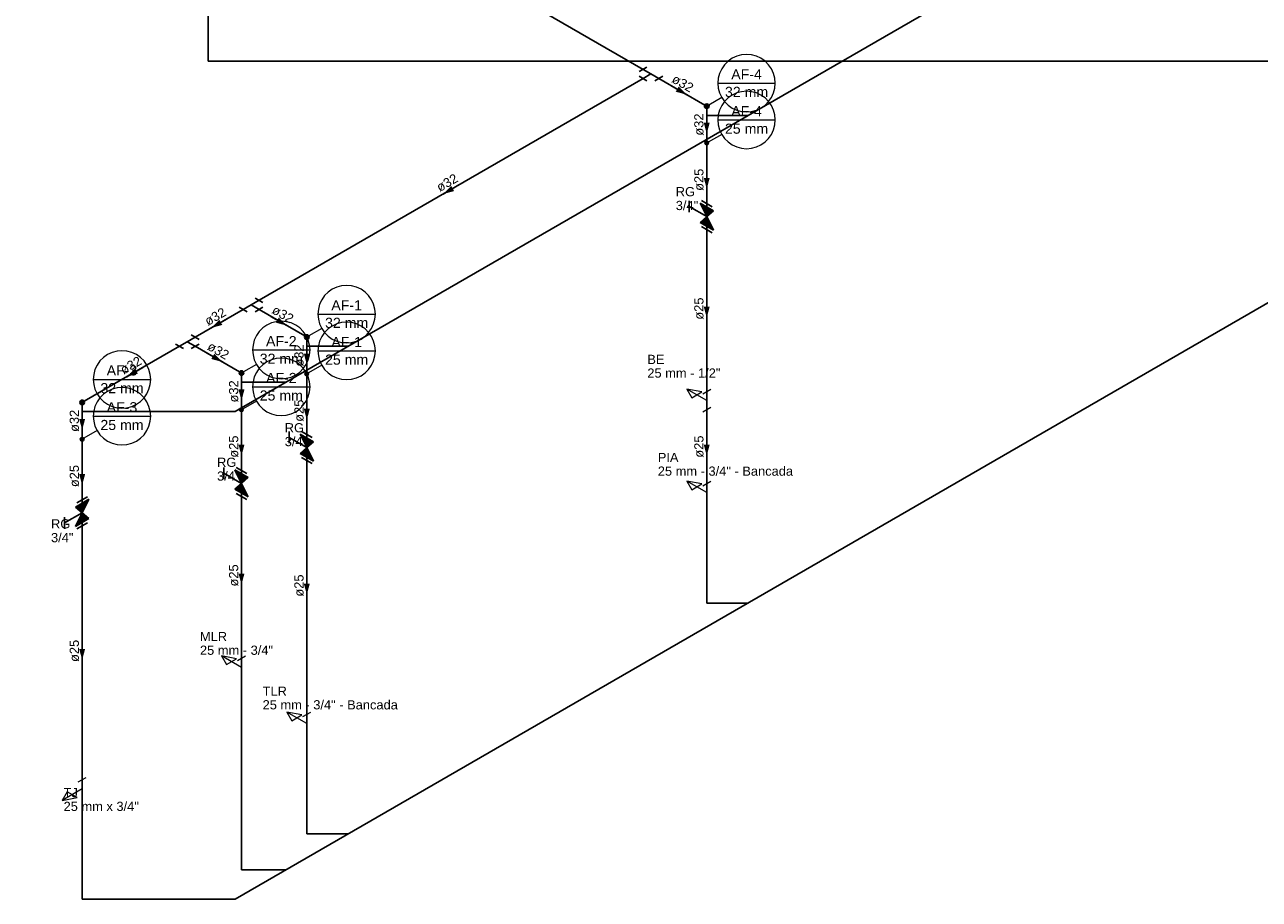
# Model space of a CAD drawing. Header units: millimetres. Extents: x -16331 to -10174, y -4135 to -3584.
# Tile 454 of 456: x -10227 to -10201, y -3969 to -3950. Entities that reach past the tile are written whole.
import ezdxf

# ---------------------------------------------------------------- set-up
doc = ezdxf.new("R2010")
doc.units = ezdxf.units.MM
for name, color, linetype in [('AF-Colunas', 4, 'Continuous'), ('AF-Condutos', 4, 'Continuous'), ('AF-Conexões', 4, 'Continuous'), ('AF-Sentido conduto', 7, 'Continuous'), ('DI-Eixos', 7, 'Continuous'), ('DI-Textos', 7, 'Continuous'), ('Simbolos', 7, 'Continuous'), ('Simbolos_int', 8, 'Continuous')]:
    doc.layers.add(name, color=color, linetype=linetype)
doc.layers.add('AF-Indicação coluna', color=5, linetype='Continuous', lineweight=13)
doc.layers.add('AF-Peça de utilização', color=152, linetype='Continuous', lineweight=18)
doc.styles.add('Arial', font='arial.ttf', dxfattribs={"height": 100})

msp = doc.modelspace()

# ---------------------------------------------------------------- hatches: boundary and pattern name
at = {"layer": 'AF-Colunas', "linetype": 'Continuous'}
for points in [[(-10212.5999, -3951.8087), (-10212.6001, -3951.8044), (-10212.6006, -3951.8001), (-10212.6016, -3951.7958), (-10212.6029, -3951.7916), (-10212.6045, -3951.7876), (-10212.6066, -3951.7837), (-10212.6089, -3951.7801), (-10212.6116, -3951.7766), (-10212.6145, -3951.7734), (-10212.6177, -3951.7704), (-10212.6212, -3951.7678), (-10212.6249, -3951.7654), (-10212.6287, -3951.7634), (-10212.6328, -3951.7618), (-10212.6369, -3951.7604), (-10212.6412, -3951.7595), (-10212.6455, -3951.7589), (-10212.6499, -3951.7587), (-10212.6542, -3951.7589), (-10212.6585, -3951.7595), (-10212.6628, -3951.7604), (-10212.667, -3951.7618), (-10212.671, -3951.7634), (-10212.6749, -3951.7654), (-10212.6785, -3951.7678), (-10212.682, -3951.7704), (-10212.6852, -3951.7734), (-10212.6882, -3951.7766), (-10212.6908, -3951.7801), (-10212.6932, -3951.7837), (-10212.6952, -3951.7876), (-10212.6968, -3951.7916), (-10212.6982, -3951.7958), (-10212.6991, -3951.8001), (-10212.6997, -3951.8044), (-10212.6999, -3951.8087), (-10212.6997, -3951.8131), (-10212.6991, -3951.8174), (-10212.6982, -3951.8217), (-10212.6968, -3951.8258), (-10212.6952, -3951.8299), (-10212.6932, -3951.8337), (-10212.6908, -3951.8374), (-10212.6882, -3951.8409), (-10212.6852, -3951.8441), (-10212.682, -3951.847), (-10212.6785, -3951.8497), (-10212.6749, -3951.852), (-10212.671, -3951.8541), (-10212.667, -3951.8557), (-10212.6628, -3951.857), (-10212.6585, -3951.858), (-10212.6542, -3951.8585), (-10212.6499, -3951.8587), (-10212.6455, -3951.8585), (-10212.6412, -3951.858), (-10212.6369, -3951.857), (-10212.6328, -3951.8557), (-10212.6287, -3951.8541), (-10212.6249, -3951.852), (-10212.6212, -3951.8497), (-10212.6177, -3951.847), (-10212.6145, -3951.8441), (-10212.6116, -3951.8409), (-10212.6089, -3951.8374), (-10212.6066, -3951.8337), (-10212.6045, -3951.8299), (-10212.6029, -3951.8258), (-10212.6016, -3951.8217), (-10212.6006, -3951.8174), (-10212.6001, -3951.8131)], [(-10212.6099, -3952.6087), (-10212.61, -3952.6052), (-10212.6105, -3952.6018), (-10212.6112, -3952.5984), (-10212.6123, -3952.5951), (-10212.6136, -3952.5918), (-10212.6152, -3952.5887), (-10212.6171, -3952.5858), (-10212.6192, -3952.583), (-10212.6216, -3952.5805), (-10212.6242, -3952.5781), (-10212.6269, -3952.576), (-10212.6299, -3952.5741), (-10212.633, -3952.5725), (-10212.6362, -3952.5711), (-10212.6395, -3952.5701), (-10212.6429, -3952.5693), (-10212.6464, -3952.5689), (-10212.6499, -3952.5687), (-10212.6533, -3952.5689), (-10212.6568, -3952.5693), (-10212.6602, -3952.5701), (-10212.6635, -3952.5711), (-10212.6668, -3952.5725), (-10212.6699, -3952.5741), (-10212.6728, -3952.576), (-10212.6756, -3952.5781), (-10212.6781, -3952.5805), (-10212.6805, -3952.583), (-10212.6826, -3952.5858), (-10212.6845, -3952.5887), (-10212.6861, -3952.5918), (-10212.6874, -3952.5951), (-10212.6885, -3952.5984), (-10212.6893, -3952.6018), (-10212.6897, -3952.6052), (-10212.6899, -3952.6087), (-10212.6897, -3952.6122), (-10212.6893, -3952.6157), (-10212.6885, -3952.6191), (-10212.6874, -3952.6224), (-10212.6861, -3952.6256), (-10212.6845, -3952.6287), (-10212.6826, -3952.6317), (-10212.6805, -3952.6344), (-10212.6781, -3952.637), (-10212.6756, -3952.6394), (-10212.6728, -3952.6415), (-10212.6699, -3952.6434), (-10212.6668, -3952.645), (-10212.6635, -3952.6463), (-10212.6602, -3952.6474), (-10212.6568, -3952.6481), (-10212.6533, -3952.6486), (-10212.6499, -3952.6487), (-10212.6464, -3952.6486), (-10212.6429, -3952.6481), (-10212.6395, -3952.6474), (-10212.6362, -3952.6463), (-10212.633, -3952.645), (-10212.6299, -3952.6434), (-10212.6269, -3952.6415), (-10212.6242, -3952.6394), (-10212.6216, -3952.637), (-10212.6192, -3952.6344), (-10212.6171, -3952.6317), (-10212.6152, -3952.6287), (-10212.6136, -3952.6256), (-10212.6123, -3952.6224), (-10212.6112, -3952.6191), (-10212.6105, -3952.6157), (-10212.61, -3952.6122)], [(-10221.2947, -3956.8287), (-10221.2949, -3956.8244), (-10221.2955, -3956.8201), (-10221.2964, -3956.8158), (-10221.2978, -3956.8116), (-10221.2994, -3956.8076), (-10221.3014, -3956.8037), (-10221.3038, -3956.8001), (-10221.3064, -3956.7966), (-10221.3094, -3956.7934), (-10221.3126, -3956.7904), (-10221.3161, -3956.7878), (-10221.3197, -3956.7854), (-10221.3236, -3956.7834), (-10221.3276, -3956.7818), (-10221.3318, -3956.7804), (-10221.3361, -3956.7795), (-10221.3404, -3956.7789), (-10221.3447, -3956.7787), (-10221.3491, -3956.7789), (-10221.3534, -3956.7795), (-10221.3577, -3956.7804), (-10221.3618, -3956.7818), (-10221.3659, -3956.7834), (-10221.3697, -3956.7854), (-10221.3734, -3956.7878), (-10221.3769, -3956.7904), (-10221.3801, -3956.7934), (-10221.383, -3956.7966), (-10221.3857, -3956.8001), (-10221.388, -3956.8037), (-10221.3901, -3956.8076), (-10221.3917, -3956.8116), (-10221.393, -3956.8158), (-10221.394, -3956.8201), (-10221.3946, -3956.8244), (-10221.3947, -3956.8287), (-10221.3946, -3956.8331), (-10221.394, -3956.8374), (-10221.393, -3956.8417), (-10221.3917, -3956.8458), (-10221.3901, -3956.8499), (-10221.388, -3956.8537), (-10221.3857, -3956.8574), (-10221.383, -3956.8609), (-10221.3801, -3956.8641), (-10221.3769, -3956.867), (-10221.3734, -3956.8697), (-10221.3697, -3956.872), (-10221.3659, -3956.8741), (-10221.3618, -3956.8757), (-10221.3577, -3956.877), (-10221.3534, -3956.878), (-10221.3491, -3956.8786), (-10221.3447, -3956.8787), (-10221.3404, -3956.8786), (-10221.3361, -3956.878), (-10221.3318, -3956.877), (-10221.3276, -3956.8757), (-10221.3236, -3956.8741), (-10221.3197, -3956.872), (-10221.3161, -3956.8697), (-10221.3126, -3956.867), (-10221.3094, -3956.8641), (-10221.3064, -3956.8609), (-10221.3038, -3956.8574), (-10221.3014, -3956.8537), (-10221.2994, -3956.8499), (-10221.2978, -3956.8458), (-10221.2964, -3956.8417), (-10221.2955, -3956.8374), (-10221.2949, -3956.8331)], [(-10222.715, -3957.6087), (-10222.7152, -3957.6044), (-10222.7158, -3957.6001), (-10222.7167, -3957.5958), (-10222.718, -3957.5916), (-10222.7197, -3957.5876), (-10222.7217, -3957.5837), (-10222.7241, -3957.5801), (-10222.7267, -3957.5766), (-10222.7297, -3957.5734), (-10222.7329, -3957.5704), (-10222.7363, -3957.5678), (-10222.74, -3957.5654), (-10222.7439, -3957.5634), (-10222.7479, -3957.5618), (-10222.7521, -3957.5604), (-10222.7563, -3957.5595), (-10222.7607, -3957.5589), (-10222.765, -3957.5587), (-10222.7694, -3957.5589), (-10222.7737, -3957.5595), (-10222.778, -3957.5604), (-10222.7821, -3957.5618), (-10222.7862, -3957.5634), (-10222.79, -3957.5654), (-10222.7937, -3957.5678), (-10222.7972, -3957.5704), (-10222.8004, -3957.5734), (-10222.8033, -3957.5766), (-10222.806, -3957.5801), (-10222.8083, -3957.5837), (-10222.8103, -3957.5876), (-10222.812, -3957.5916), (-10222.8133, -3957.5958), (-10222.8143, -3957.6001), (-10222.8148, -3957.6044), (-10222.815, -3957.6087), (-10222.8148, -3957.6131), (-10222.8143, -3957.6174), (-10222.8133, -3957.6217), (-10222.812, -3957.6258), (-10222.8103, -3957.6299), (-10222.8083, -3957.6337), (-10222.806, -3957.6374), (-10222.8033, -3957.6409), (-10222.8004, -3957.6441), (-10222.7972, -3957.647), (-10222.7937, -3957.6497), (-10222.79, -3957.652), (-10222.7862, -3957.6541), (-10222.7821, -3957.6557), (-10222.778, -3957.657), (-10222.7737, -3957.658), (-10222.7694, -3957.6586), (-10222.765, -3957.6587), (-10222.7607, -3957.6586), (-10222.7563, -3957.658), (-10222.7521, -3957.657), (-10222.7479, -3957.6557), (-10222.7439, -3957.6541), (-10222.74, -3957.652), (-10222.7363, -3957.6497), (-10222.7329, -3957.647), (-10222.7297, -3957.6441), (-10222.7267, -3957.6409), (-10222.7241, -3957.6374), (-10222.7217, -3957.6337), (-10222.7197, -3957.6299), (-10222.718, -3957.6258), (-10222.7167, -3957.6217), (-10222.7158, -3957.6174), (-10222.7152, -3957.6131)], [(-10221.3047, -3957.6287), (-10221.3049, -3957.6253), (-10221.3054, -3957.6218), (-10221.3061, -3957.6184), (-10221.3072, -3957.6151), (-10221.3085, -3957.6118), (-10221.3101, -3957.6087), (-10221.312, -3957.6058), (-10221.3141, -3957.603), (-10221.3165, -3957.6005), (-10221.319, -3957.5981), (-10221.3218, -3957.596), (-10221.3247, -3957.5941), (-10221.3278, -3957.5925), (-10221.3311, -3957.5912), (-10221.3344, -3957.5901), (-10221.3378, -3957.5894), (-10221.3413, -3957.5889), (-10221.3447, -3957.5887), (-10221.3482, -3957.5889), (-10221.3517, -3957.5894), (-10221.3551, -3957.5901), (-10221.3584, -3957.5912), (-10221.3616, -3957.5925), (-10221.3647, -3957.5941), (-10221.3677, -3957.596), (-10221.3705, -3957.5981), (-10221.373, -3957.6005), (-10221.3754, -3957.603), (-10221.3775, -3957.6058), (-10221.3794, -3957.6087), (-10221.381, -3957.6118), (-10221.3823, -3957.6151), (-10221.3834, -3957.6184), (-10221.3841, -3957.6218), (-10221.3846, -3957.6253), (-10221.3847, -3957.6287), (-10221.3846, -3957.6322), (-10221.3841, -3957.6357), (-10221.3834, -3957.6391), (-10221.3823, -3957.6424), (-10221.381, -3957.6456), (-10221.3794, -3957.6487), (-10221.3775, -3957.6517), (-10221.3754, -3957.6545), (-10221.373, -3957.657), (-10221.3705, -3957.6594), (-10221.3677, -3957.6615), (-10221.3647, -3957.6634), (-10221.3616, -3957.665), (-10221.3584, -3957.6663), (-10221.3551, -3957.6674), (-10221.3517, -3957.6681), (-10221.3482, -3957.6686), (-10221.3447, -3957.6687), (-10221.3413, -3957.6686), (-10221.3378, -3957.6681), (-10221.3344, -3957.6674), (-10221.3311, -3957.6663), (-10221.3278, -3957.665), (-10221.3247, -3957.6634), (-10221.3218, -3957.6615), (-10221.319, -3957.6594), (-10221.3165, -3957.657), (-10221.3141, -3957.6545), (-10221.312, -3957.6517), (-10221.3101, -3957.6487), (-10221.3085, -3957.6456), (-10221.3072, -3957.6424), (-10221.3061, -3957.6391), (-10221.3054, -3957.6357), (-10221.3049, -3957.6322)], [(-10226.1791, -3958.2487), (-10226.1793, -3958.2444), (-10226.1799, -3958.2401), (-10226.1808, -3958.2358), (-10226.1822, -3958.2316), (-10226.1838, -3958.2276), (-10226.1858, -3958.2237), (-10226.1882, -3958.2201), (-10226.1908, -3958.2166), (-10226.1938, -3958.2134), (-10226.197, -3958.2104), (-10226.2005, -3958.2078), (-10226.2041, -3958.2054), (-10226.208, -3958.2034), (-10226.212, -3958.2018), (-10226.2162, -3958.2004), (-10226.2205, -3958.1995), (-10226.2248, -3958.1989), (-10226.2291, -3958.1987), (-10226.2335, -3958.1989), (-10226.2378, -3958.1995), (-10226.2421, -3958.2004), (-10226.2462, -3958.2018), (-10226.2503, -3958.2034), (-10226.2541, -3958.2054), (-10226.2578, -3958.2078), (-10226.2613, -3958.2104), (-10226.2645, -3958.2134), (-10226.2674, -3958.2166), (-10226.2701, -3958.2201), (-10226.2724, -3958.2237), (-10226.2745, -3958.2276), (-10226.2761, -3958.2316), (-10226.2774, -3958.2358), (-10226.2784, -3958.2401), (-10226.2789, -3958.2444), (-10226.2791, -3958.2487), (-10226.2789, -3958.2531), (-10226.2784, -3958.2574), (-10226.2774, -3958.2617), (-10226.2761, -3958.2658), (-10226.2745, -3958.2699), (-10226.2724, -3958.2737), (-10226.2701, -3958.2774), (-10226.2674, -3958.2809), (-10226.2645, -3958.2841), (-10226.2613, -3958.287), (-10226.2578, -3958.2897), (-10226.2541, -3958.292), (-10226.2503, -3958.2941), (-10226.2462, -3958.2957), (-10226.2421, -3958.297), (-10226.2378, -3958.298), (-10226.2335, -3958.2986), (-10226.2291, -3958.2987), (-10226.2248, -3958.2986), (-10226.2205, -3958.298), (-10226.2162, -3958.297), (-10226.212, -3958.2957), (-10226.208, -3958.2941), (-10226.2041, -3958.292), (-10226.2005, -3958.2897), (-10226.197, -3958.287), (-10226.1938, -3958.2841), (-10226.1908, -3958.2809), (-10226.1882, -3958.2774), (-10226.1858, -3958.2737), (-10226.1838, -3958.2699), (-10226.1822, -3958.2658), (-10226.1808, -3958.2617), (-10226.1799, -3958.2574), (-10226.1793, -3958.2531)], [(-10222.725, -3958.4087), (-10222.7252, -3958.4053), (-10222.7256, -3958.4018), (-10222.7264, -3958.3984), (-10222.7274, -3958.3951), (-10222.7288, -3958.3918), (-10222.7304, -3958.3887), (-10222.7323, -3958.3858), (-10222.7344, -3958.383), (-10222.7367, -3958.3805), (-10222.7393, -3958.3781), (-10222.7421, -3958.376), (-10222.745, -3958.3741), (-10222.7481, -3958.3725), (-10222.7513, -3958.3712), (-10222.7547, -3958.3701), (-10222.7581, -3958.3694), (-10222.7615, -3958.3689), (-10222.765, -3958.3687), (-10222.7685, -3958.3689), (-10222.772, -3958.3694), (-10222.7754, -3958.3701), (-10222.7787, -3958.3712), (-10222.7819, -3958.3725), (-10222.785, -3958.3741), (-10222.788, -3958.376), (-10222.7907, -3958.3781), (-10222.7933, -3958.3805), (-10222.7957, -3958.383), (-10222.7978, -3958.3858), (-10222.7997, -3958.3887), (-10222.8013, -3958.3918), (-10222.8026, -3958.3951), (-10222.8037, -3958.3984), (-10222.8044, -3958.4018), (-10222.8049, -3958.4053), (-10222.805, -3958.4087), (-10222.8049, -3958.4122), (-10222.8044, -3958.4157), (-10222.8037, -3958.4191), (-10222.8026, -3958.4224), (-10222.8013, -3958.4256), (-10222.7997, -3958.4287), (-10222.7978, -3958.4317), (-10222.7957, -3958.4345), (-10222.7933, -3958.437), (-10222.7907, -3958.4394), (-10222.788, -3958.4415), (-10222.785, -3958.4434), (-10222.7819, -3958.445), (-10222.7787, -3958.4463), (-10222.7754, -3958.4474), (-10222.772, -3958.4481), (-10222.7685, -3958.4486), (-10222.765, -3958.4487), (-10222.7615, -3958.4486), (-10222.7581, -3958.4481), (-10222.7547, -3958.4474), (-10222.7513, -3958.4463), (-10222.7481, -3958.445), (-10222.745, -3958.4434), (-10222.7421, -3958.4415), (-10222.7393, -3958.4394), (-10222.7367, -3958.437), (-10222.7344, -3958.4345), (-10222.7323, -3958.4317), (-10222.7304, -3958.4287), (-10222.7288, -3958.4256), (-10222.7274, -3958.4224), (-10222.7264, -3958.4191), (-10222.7256, -3958.4157), (-10222.7252, -3958.4122)], [(-10226.1891, -3959.0487), (-10226.1893, -3959.0453), (-10226.1897, -3959.0418), (-10226.1905, -3959.0384), (-10226.1916, -3959.0351), (-10226.1929, -3959.0318), (-10226.1945, -3959.0287), (-10226.1964, -3959.0258), (-10226.1985, -3959.023), (-10226.2009, -3959.0205), (-10226.2034, -3959.0181), (-10226.2062, -3959.016), (-10226.2091, -3959.0141), (-10226.2122, -3959.0125), (-10226.2155, -3959.0112), (-10226.2188, -3959.0101), (-10226.2222, -3959.0093), (-10226.2257, -3959.0089), (-10226.2291, -3959.0087), (-10226.2326, -3959.0089), (-10226.2361, -3959.0093), (-10226.2395, -3959.0101), (-10226.2428, -3959.0112), (-10226.246, -3959.0125), (-10226.2491, -3959.0141), (-10226.2521, -3959.016), (-10226.2549, -3959.0181), (-10226.2574, -3959.0205), (-10226.2598, -3959.023), (-10226.2619, -3959.0258), (-10226.2638, -3959.0287), (-10226.2654, -3959.0318), (-10226.2667, -3959.0351), (-10226.2678, -3959.0384), (-10226.2685, -3959.0418), (-10226.269, -3959.0453), (-10226.2691, -3959.0487), (-10226.269, -3959.0522), (-10226.2685, -3959.0557), (-10226.2678, -3959.0591), (-10226.2667, -3959.0624), (-10226.2654, -3959.0656), (-10226.2638, -3959.0687), (-10226.2619, -3959.0717), (-10226.2598, -3959.0745), (-10226.2574, -3959.077), (-10226.2549, -3959.0794), (-10226.2521, -3959.0815), (-10226.2491, -3959.0834), (-10226.246, -3959.085), (-10226.2428, -3959.0863), (-10226.2395, -3959.0874), (-10226.2361, -3959.0881), (-10226.2326, -3959.0886), (-10226.2291, -3959.0887), (-10226.2257, -3959.0886), (-10226.2222, -3959.0881), (-10226.2188, -3959.0874), (-10226.2155, -3959.0863), (-10226.2122, -3959.085), (-10226.2091, -3959.0834), (-10226.2062, -3959.0815), (-10226.2034, -3959.0794), (-10226.2009, -3959.077), (-10226.1985, -3959.0745), (-10226.1964, -3959.0717), (-10226.1945, -3959.0687), (-10226.1929, -3959.0656), (-10226.1916, -3959.0624), (-10226.1905, -3959.0591), (-10226.1897, -3959.0557), (-10226.1893, -3959.0522)]]:
    msp.add_hatch(color=140, dxfattribs=at).paths.add_polyline_path(points)
at = {"layer": 'AF-Sentido conduto', "linetype": 'Continuous'}
for points in [[(-10213.0829, -3951.5587), (-10213.2596, -3951.382), (-10213.3244, -3951.494)], [(-10212.6499, -3952.4087), (-10212.5852, -3952.1673), (-10212.7146, -3952.1673)], [(-10218.3829, -3953.7187), (-10218.1415, -3953.654), (-10218.2062, -3953.542)], [(-10212.6499, -3953.6087), (-10212.5852, -3953.3673), (-10212.7146, -3953.3673)], [(-10212.6499, -3956.4087), (-10212.5852, -3956.1673), (-10212.7146, -3956.1673)], [(-10223.4232, -3956.6287), (-10223.1817, -3956.564), (-10223.2464, -3956.452)], [(-10221.7778, -3956.5787), (-10221.9545, -3956.402), (-10222.0192, -3956.514)], [(-10223.1807, -3957.3687), (-10223.3575, -3957.192), (-10223.4222, -3957.304)], [(-10221.3447, -3957.4287), (-10221.28, -3957.1873), (-10221.4094, -3957.1873)], [(-10225.2592, -3957.6887), (-10225.0177, -3957.624), (-10225.0824, -3957.512)], [(-10222.765, -3958.2087), (-10222.7003, -3957.9673), (-10222.8297, -3957.9673)], [(-10221.3447, -3958.6287), (-10221.28, -3958.3873), (-10221.4094, -3958.3873)], [(-10226.2291, -3958.8487), (-10226.1644, -3958.6073), (-10226.2938, -3958.6073)], [(-10222.765, -3959.4087), (-10222.7003, -3959.1673), (-10222.8297, -3959.1673)], [(-10212.6499, -3959.4087), (-10212.5852, -3959.1673), (-10212.7146, -3959.1673)], [(-10226.2291, -3960.0487), (-10226.1644, -3959.8073), (-10226.2938, -3959.8073)], [(-10222.765, -3962.2087), (-10222.7003, -3961.9673), (-10222.8297, -3961.9673)], [(-10221.3447, -3962.4287), (-10221.28, -3962.1873), (-10221.4094, -3962.1873)], [(-10226.2291, -3963.8487), (-10226.1644, -3963.6073), (-10226.2938, -3963.6073)]]:
    msp.add_hatch(color=140, dxfattribs=at).paths.add_polyline_path(points)
at = {"layer": 'Simbolos', "linetype": 'Continuous'}
for points in [[(-10212.5041, -3954.0829), (-10212.7951, -3953.9149), (-10212.6499, -3954.2087)], [(-10212.6499, -3954.2087), (-10212.5041, -3954.5029), (-10212.7951, -3954.3349)], [(-10221.199, -3959.1029), (-10221.49, -3958.9349), (-10221.3447, -3959.2287)], [(-10221.3447, -3959.2287), (-10221.199, -3959.5229), (-10221.49, -3959.3549)], [(-10222.6193, -3959.8829), (-10222.9102, -3959.7149), (-10222.765, -3960.0087)], [(-10222.765, -3960.0087), (-10222.6193, -3960.3029), (-10222.9102, -3960.1349)], [(-10226.2291, -3960.6487), (-10226.0834, -3960.3546), (-10226.3744, -3960.5226)], [(-10226.0834, -3960.7746), (-10226.3744, -3960.9426), (-10226.2291, -3960.6487)]]:
    msp.add_hatch(color=5, dxfattribs=at).paths.add_polyline_path(points)

# ---------------------------------------------------------------- linework, layer by layer
at = {"layer": 'AF-Colunas'}
for centre, radius in [((-10212.6499, -3951.8087), 0.05), ((-10212.6499, -3952.6087), 0.04), ((-10221.3447, -3956.8287), 0.05), ((-10222.765, -3957.6087), 0.05), ((-10221.3447, -3957.6287), 0.04), ((-10226.2291, -3958.2487), 0.05), ((-10222.765, -3958.4087), 0.04), ((-10226.2291, -3959.0487), 0.04)]:
    msp.add_circle(centre, radius, dxfattribs=at)
at = {"layer": 'AF-Condutos'}
for p, q in [((-10228.2325, -3942.8121), (-10214.0355, -3951.0087)), ((-10214.0355, -3951.2087), (-10222.384, -3956.0287)), ((-10213.6891, -3951.2087), (-10212.6932, -3951.7837)), ((-10212.6499, -3951.8587), (-10212.6499, -3952.6087)), ((-10212.6499, -3952.6487), (-10212.6499, -3953.9259)), ((-10212.6499, -3954.4915), (-10212.6499, -3958.0087)), ((-10222.7304, -3956.2287), (-10223.7696, -3956.8287)), ((-10222.384, -3956.2287), (-10221.388, -3956.8037)), ((-10224.116, -3957.0287), (-10226.1858, -3958.2237)), ((-10223.7696, -3957.0287), (-10222.8083, -3957.5837)), ((-10221.3447, -3956.8787), (-10221.3447, -3957.6287)), ((-10222.765, -3957.6587), (-10222.765, -3958.4087)), ((-10221.3447, -3957.6687), (-10221.3447, -3958.9459)), ((-10226.2291, -3958.2987), (-10226.2291, -3959.0487)), ((-10222.765, -3958.4487), (-10222.765, -3959.7259)), ((-10212.6499, -3958.4087), (-10212.6499, -3960.0087)), ((-10226.2291, -3959.0887), (-10226.2291, -3960.3659)), ((-10221.3447, -3959.5115), (-10221.3447, -3965.0287)), ((-10222.765, -3960.2915), (-10222.765, -3963.8087)), ((-10226.2291, -3960.9315), (-10226.2291, -3966.4487))]:
    msp.add_line(p, q, dxfattribs=at)
at = {"layer": 'AF-Conexões'}
for p, q in [((-10214.1221, -3951.0587), (-10213.9489, -3950.9587)), ((-10213.9489, -3951.2587), (-10214.1221, -3951.1587)), ((-10213.8623, -3951.1087), (-10214.0355, -3951.0087)), ((-10213.8623, -3951.1087), (-10214.0355, -3951.2087)), ((-10213.8623, -3951.1087), (-10213.6891, -3951.2087)), ((-10213.6025, -3951.1587), (-10213.7757, -3951.2587)), ((-10222.5572, -3956.1287), (-10222.384, -3956.0287)), ((-10222.4706, -3955.9787), (-10222.2974, -3956.0787)), ((-10222.6438, -3956.2787), (-10222.817, -3956.1787)), ((-10222.5572, -3956.1287), (-10222.7304, -3956.2287)), ((-10222.5572, -3956.1287), (-10222.384, -3956.2287)), ((-10222.2974, -3956.1787), (-10222.4706, -3956.2787)), ((-10223.9428, -3956.9287), (-10223.7696, -3956.8287)), ((-10223.8562, -3956.7787), (-10223.683, -3956.8787)), ((-10224.0294, -3957.0787), (-10224.2026, -3956.9787)), ((-10223.9428, -3956.9287), (-10224.116, -3957.0287)), ((-10223.9428, -3956.9287), (-10223.7696, -3957.0287)), ((-10223.683, -3956.9787), (-10223.8562, -3957.0787))]:
    msp.add_line(p, q, dxfattribs=at)
at = {"layer": 'AF-Indicação coluna'}
for p, q in [((-10212.4085, -3951.3087), (-10211.1592, -3951.3087)), ((-10212.3248, -3951.6211), (-10212.6066, -3951.7837)), ((-10212.4085, -3952.1087), (-10211.1592, -3952.1087)), ((-10212.3248, -3952.4211), (-10212.6152, -3952.5887)), ((-10221.1034, -3956.3287), (-10219.8541, -3956.3287)), ((-10221.0197, -3956.6411), (-10221.3014, -3956.8037)), ((-10222.5236, -3957.1087), (-10221.2744, -3957.1087)), ((-10221.1034, -3957.1287), (-10219.8541, -3957.1287)), ((-10222.44, -3957.4211), (-10222.7217, -3957.5837)), ((-10221.0197, -3957.4411), (-10221.3101, -3957.6087)), ((-10225.9878, -3957.7487), (-10224.7385, -3957.7487)), ((-10222.5236, -3957.9087), (-10221.2744, -3957.9087)), ((-10225.9041, -3958.0611), (-10226.1858, -3958.2237)), ((-10222.44, -3958.2211), (-10222.7304, -3958.3887)), ((-10225.9878, -3958.5487), (-10224.7385, -3958.5487)), ((-10225.9041, -3958.8611), (-10226.1945, -3959.0287))]:
    msp.add_line(p, q, dxfattribs=at)
for points in [[(-10211.1592, -3951.3087), (-10211.1687, -3951.2003), (-10211.1969, -3951.0951), (-10211.2429, -3950.9964), (-10211.3053, -3950.9072), (-10211.3823, -3950.8302), (-10211.4715, -3950.7678), (-10211.5702, -3950.7218), (-10211.6754, -3950.6936), (-10211.7838, -3950.6841), (-10211.8923, -3950.6936), (-10211.9975, -3950.7218), (-10212.0962, -3950.7678), (-10212.1854, -3950.8302), (-10212.2623, -3950.9072), (-10212.3248, -3950.9964), (-10212.3708, -3951.0951), (-10212.399, -3951.2003), (-10212.4085, -3951.3087), (-10212.399, -3951.4172), (-10212.3708, -3951.5224), (-10212.3248, -3951.6211), (-10212.2623, -3951.7103), (-10212.1854, -3951.7872), (-10212.0962, -3951.8497), (-10211.9975, -3951.8957), (-10211.8923, -3951.9239), (-10211.7838, -3951.9334), (-10211.6754, -3951.9239), (-10211.5702, -3951.8957), (-10211.4715, -3951.8497), (-10211.3823, -3951.7872), (-10211.3053, -3951.7103), (-10211.2429, -3951.6211), (-10211.1969, -3951.5224), (-10211.1687, -3951.4172), (-10211.1592, -3951.3087)], [(-10211.1592, -3952.1087), (-10211.1687, -3952.0003), (-10211.1969, -3951.8951), (-10211.2429, -3951.7964), (-10211.3053, -3951.7072), (-10211.3823, -3951.6302), (-10211.4715, -3951.5678), (-10211.5702, -3951.5218), (-10211.6754, -3951.4936), (-10211.7838, -3951.4841), (-10211.8923, -3951.4936), (-10211.9975, -3951.5218), (-10212.0962, -3951.5678), (-10212.1854, -3951.6302), (-10212.2623, -3951.7072), (-10212.3248, -3951.7964), (-10212.3708, -3951.8951), (-10212.399, -3952.0003), (-10212.4085, -3952.1087), (-10212.399, -3952.2172), (-10212.3708, -3952.3224), (-10212.3248, -3952.4211), (-10212.2623, -3952.5103), (-10212.1854, -3952.5872), (-10212.0962, -3952.6497), (-10211.9975, -3952.6957), (-10211.8923, -3952.7239), (-10211.7838, -3952.7334), (-10211.6754, -3952.7239), (-10211.5702, -3952.6957), (-10211.4715, -3952.6497), (-10211.3823, -3952.5872), (-10211.3053, -3952.5103), (-10211.2429, -3952.4211), (-10211.1969, -3952.3224), (-10211.1687, -3952.2172), (-10211.1592, -3952.1087)], [(-10219.8541, -3956.3287), (-10219.8636, -3956.2203), (-10219.8917, -3956.1151), (-10219.9378, -3956.0164), (-10220.0002, -3955.9272), (-10220.0772, -3955.8502), (-10220.1664, -3955.7878), (-10220.2651, -3955.7418), (-10220.3703, -3955.7136), (-10220.4787, -3955.7041), (-10220.5872, -3955.7136), (-10220.6924, -3955.7418), (-10220.791, -3955.7878), (-10220.8802, -3955.8502), (-10220.9572, -3955.9272), (-10221.0197, -3956.0164), (-10221.0657, -3956.1151), (-10221.0939, -3956.2203), (-10221.1034, -3956.3287), (-10221.0939, -3956.4372), (-10221.0657, -3956.5424), (-10221.0197, -3956.6411), (-10220.9572, -3956.7303), (-10220.8802, -3956.8072), (-10220.791, -3956.8697), (-10220.6924, -3956.9157), (-10220.5872, -3956.9439), (-10220.4787, -3956.9534), (-10220.3703, -3956.9439), (-10220.2651, -3956.9157), (-10220.1664, -3956.8697), (-10220.0772, -3956.8072), (-10220.0002, -3956.7303), (-10219.9378, -3956.6411), (-10219.8917, -3956.5424), (-10219.8636, -3956.4372), (-10219.8541, -3956.3287)], [(-10221.2744, -3957.1087), (-10221.2838, -3957.0003), (-10221.312, -3956.8951), (-10221.358, -3956.7964), (-10221.4205, -3956.7072), (-10221.4975, -3956.6302), (-10221.5867, -3956.5678), (-10221.6854, -3956.5218), (-10221.7905, -3956.4936), (-10221.899, -3956.4841), (-10222.0075, -3956.4936), (-10222.1126, -3956.5218), (-10222.2113, -3956.5678), (-10222.3005, -3956.6302), (-10222.3775, -3956.7072), (-10222.44, -3956.7964), (-10222.486, -3956.8951), (-10222.5142, -3957.0003), (-10222.5236, -3957.1087), (-10222.5142, -3957.2172), (-10222.486, -3957.3224), (-10222.44, -3957.4211), (-10222.3775, -3957.5103), (-10222.3005, -3957.5872), (-10222.2113, -3957.6497), (-10222.1126, -3957.6957), (-10222.0075, -3957.7239), (-10221.899, -3957.7334), (-10221.7905, -3957.7239), (-10221.6854, -3957.6957), (-10221.5867, -3957.6497), (-10221.4975, -3957.5872), (-10221.4205, -3957.5103), (-10221.358, -3957.4211), (-10221.312, -3957.3224), (-10221.2838, -3957.2172), (-10221.2744, -3957.1087)], [(-10219.8541, -3957.1287), (-10219.8636, -3957.0203), (-10219.8917, -3956.9151), (-10219.9378, -3956.8164), (-10220.0002, -3956.7272), (-10220.0772, -3956.6502), (-10220.1664, -3956.5878), (-10220.2651, -3956.5418), (-10220.3703, -3956.5136), (-10220.4787, -3956.5041), (-10220.5872, -3956.5136), (-10220.6924, -3956.5418), (-10220.791, -3956.5878), (-10220.8802, -3956.6502), (-10220.9572, -3956.7272), (-10221.0197, -3956.8164), (-10221.0657, -3956.9151), (-10221.0939, -3957.0203), (-10221.1034, -3957.1287), (-10221.0939, -3957.2372), (-10221.0657, -3957.3424), (-10221.0197, -3957.4411), (-10220.9572, -3957.5303), (-10220.8802, -3957.6072), (-10220.791, -3957.6697), (-10220.6924, -3957.7157), (-10220.5872, -3957.7439), (-10220.4787, -3957.7534), (-10220.3703, -3957.7439), (-10220.2651, -3957.7157), (-10220.1664, -3957.6697), (-10220.0772, -3957.6072), (-10220.0002, -3957.5303), (-10219.9378, -3957.4411), (-10219.8917, -3957.3424), (-10219.8636, -3957.2372), (-10219.8541, -3957.1287)], [(-10224.7385, -3957.7487), (-10224.748, -3957.6403), (-10224.7761, -3957.5351), (-10224.8222, -3957.4364), (-10224.8846, -3957.3472), (-10224.9616, -3957.2702), (-10225.0508, -3957.2078), (-10225.1495, -3957.1618), (-10225.2546, -3957.1336), (-10225.3631, -3957.1241), (-10225.4716, -3957.1336), (-10225.5768, -3957.1618), (-10225.6754, -3957.2078), (-10225.7646, -3957.2702), (-10225.8416, -3957.3472), (-10225.9041, -3957.4364), (-10225.9501, -3957.5351), (-10225.9783, -3957.6403), (-10225.9878, -3957.7487), (-10225.9783, -3957.8572), (-10225.9501, -3957.9624), (-10225.9041, -3958.0611), (-10225.8416, -3958.1503), (-10225.7646, -3958.2272), (-10225.6754, -3958.2897), (-10225.5768, -3958.3357), (-10225.4716, -3958.3639), (-10225.3631, -3958.3734), (-10225.2546, -3958.3639), (-10225.1495, -3958.3357), (-10225.0508, -3958.2897), (-10224.9616, -3958.2272), (-10224.8846, -3958.1503), (-10224.8222, -3958.0611), (-10224.7761, -3957.9624), (-10224.748, -3957.8572), (-10224.7385, -3957.7487)], [(-10221.2744, -3957.9087), (-10221.2838, -3957.8003), (-10221.312, -3957.6951), (-10221.358, -3957.5964), (-10221.4205, -3957.5072), (-10221.4975, -3957.4302), (-10221.5867, -3957.3678), (-10221.6854, -3957.3218), (-10221.7905, -3957.2936), (-10221.899, -3957.2841), (-10222.0075, -3957.2936), (-10222.1126, -3957.3218), (-10222.2113, -3957.3678), (-10222.3005, -3957.4302), (-10222.3775, -3957.5072), (-10222.44, -3957.5964), (-10222.486, -3957.6951), (-10222.5142, -3957.8003), (-10222.5236, -3957.9087), (-10222.5142, -3958.0172), (-10222.486, -3958.1224), (-10222.44, -3958.2211), (-10222.3775, -3958.3103), (-10222.3005, -3958.3872), (-10222.2113, -3958.4497), (-10222.1126, -3958.4957), (-10222.0075, -3958.5239), (-10221.899, -3958.5334), (-10221.7905, -3958.5239), (-10221.6854, -3958.4957), (-10221.5867, -3958.4497), (-10221.4975, -3958.3872), (-10221.4205, -3958.3103), (-10221.358, -3958.2211), (-10221.312, -3958.1224), (-10221.2838, -3958.0172), (-10221.2744, -3957.9087)], [(-10224.7385, -3958.5487), (-10224.748, -3958.4403), (-10224.7761, -3958.3351), (-10224.8222, -3958.2364), (-10224.8846, -3958.1472), (-10224.9616, -3958.0702), (-10225.0508, -3958.0078), (-10225.1495, -3957.9618), (-10225.2546, -3957.9336), (-10225.3631, -3957.9241), (-10225.4716, -3957.9336), (-10225.5768, -3957.9618), (-10225.6754, -3958.0078), (-10225.7646, -3958.0702), (-10225.8416, -3958.1472), (-10225.9041, -3958.2364), (-10225.9501, -3958.3351), (-10225.9783, -3958.4403), (-10225.9878, -3958.5487), (-10225.9783, -3958.6572), (-10225.9501, -3958.7624), (-10225.9041, -3958.8611), (-10225.8416, -3958.9503), (-10225.7646, -3959.0272), (-10225.6754, -3959.0897), (-10225.5768, -3959.1357), (-10225.4716, -3959.1639), (-10225.3631, -3959.1734), (-10225.2546, -3959.1639), (-10225.1495, -3959.1357), (-10225.0508, -3959.0897), (-10224.9616, -3959.0272), (-10224.8846, -3958.9503), (-10224.8222, -3958.8611), (-10224.7761, -3958.7624), (-10224.748, -3958.6572), (-10224.7385, -3958.5487)]]:
    msp.add_lwpolyline(points, dxfattribs=at)
at = {"layer": 'AF-Peça de utilização'}
for p, q in [((-10212.6499, -3958.2087), (-10213.0829, -3957.9587)), ((-10213.0829, -3957.9587), (-10212.9746, -3958.1462)), ((-10212.7581, -3958.0212), (-10213.0829, -3957.9587)), ((-10212.9746, -3958.1462), (-10212.7581, -3958.0212)), ((-10212.7365, -3958.0587), (-10212.5633, -3957.9587)), ((-10212.6499, -3958.2087), (-10212.6499, -3958.0087)), ((-10212.5633, -3958.3587), (-10212.7365, -3958.4587)), ((-10212.6499, -3958.2087), (-10212.6499, -3958.4087)), ((-10212.6499, -3960.2087), (-10213.0829, -3959.9587)), ((-10213.0829, -3959.9587), (-10212.9746, -3960.1462)), ((-10212.7581, -3960.0212), (-10213.0829, -3959.9587)), ((-10212.9746, -3960.1462), (-10212.7581, -3960.0212)), ((-10212.7365, -3960.0587), (-10212.5633, -3959.9587)), ((-10212.6499, -3960.2087), (-10212.6499, -3960.0087)), ((-10222.765, -3964.0087), (-10223.198, -3963.7587)), ((-10223.198, -3963.7587), (-10223.0898, -3963.9462)), ((-10222.8733, -3963.8212), (-10223.198, -3963.7587)), ((-10223.0898, -3963.9462), (-10222.8733, -3963.8212)), ((-10222.8516, -3963.8587), (-10222.6784, -3963.7587)), ((-10222.765, -3964.0087), (-10222.765, -3963.8087)), ((-10221.3447, -3965.2287), (-10221.7778, -3964.9787)), ((-10221.7778, -3964.9787), (-10221.6695, -3965.1662)), ((-10221.453, -3965.0412), (-10221.7778, -3964.9787)), ((-10221.6695, -3965.1662), (-10221.453, -3965.0412)), ((-10221.4313, -3965.0787), (-10221.2581, -3964.9787)), ((-10221.3447, -3965.2287), (-10221.3447, -3965.0287)), ((-10226.3157, -3966.4987), (-10226.1425, -3966.3987)), ((-10226.2291, -3966.6487), (-10226.2291, -3966.4487)), ((-10226.2291, -3966.6487), (-10226.6622, -3966.8987)), ((-10226.5539, -3966.7112), (-10226.6622, -3966.8987)), ((-10226.3374, -3966.8362), (-10226.5539, -3966.7112)), ((-10226.6622, -3966.8987), (-10226.3374, -3966.8362))]:
    msp.add_line(p, q, dxfattribs=at)
at = {"layer": 'AF-Sentido conduto'}
for points in [[(-10213.4293, -3951.3587), (-10213.0829, -3951.5587)], [(-10212.6499, -3952.0087), (-10212.6499, -3952.4087)], [(-10212.6499, -3953.2087), (-10212.6499, -3953.6087)], [(-10218.0365, -3953.5187), (-10218.3829, -3953.7187)], [(-10212.6499, -3956.0087), (-10212.6499, -3956.4087)], [(-10223.0768, -3956.4287), (-10223.4232, -3956.6287)], [(-10222.1242, -3956.3787), (-10221.7778, -3956.5787)], [(-10221.3447, -3957.0287), (-10221.3447, -3957.4287)], [(-10223.5271, -3957.1687), (-10223.1807, -3957.3687)], [(-10224.9128, -3957.4887), (-10225.2592, -3957.6887)], [(-10222.765, -3957.8087), (-10222.765, -3958.2087)], [(-10226.2291, -3958.4487), (-10226.2291, -3958.8487)], [(-10221.3447, -3958.2287), (-10221.3447, -3958.6287)], [(-10222.765, -3959.0087), (-10222.765, -3959.4087)], [(-10212.6499, -3959.0087), (-10212.6499, -3959.4087)], [(-10226.2291, -3959.6487), (-10226.2291, -3960.0487)], [(-10222.765, -3961.8087), (-10222.765, -3962.2087)], [(-10221.3447, -3962.0287), (-10221.3447, -3962.4287)], [(-10226.2291, -3963.4487), (-10226.2291, -3963.8487)]]:
    msp.add_lwpolyline(points, dxfattribs=at)
at = {"layer": 'DI-Eixos'}
for p, q in [((-10222.9036, -3958.4487), (-10185.0413, -3936.5889)), ((-10223.4928, -3940.8289), (-10223.4928, -3950.8289)), ((-10222.9036, -3969.0487), (-10185.0413, -3947.1889)), ((-10223.4928, -3950.8289), (-10191.346, -3950.8289)), ((-10212.6499, -3952.0087), (-10211.7492, -3952.0087)), ((-10212.6499, -3952.6087), (-10212.6499, -3962.6087)), ((-10221.3447, -3957.0287), (-10220.4441, -3957.0287)), ((-10221.3447, -3957.6287), (-10221.3447, -3967.6287)), ((-10222.765, -3957.8087), (-10221.7951, -3957.8087)), ((-10226.2291, -3958.4487), (-10222.9036, -3958.4487)), ((-10222.765, -3958.4087), (-10222.765, -3968.4087)), ((-10226.2291, -3959.0487), (-10226.2291, -3969.0487)), ((-10212.6499, -3962.6087), (-10211.7492, -3962.6087)), ((-10221.3447, -3967.6287), (-10220.4441, -3967.6287)), ((-10222.765, -3968.4087), (-10221.7951, -3968.4087)), ((-10226.2291, -3969.0487), (-10222.9036, -3969.0487))]:
    msp.add_line(p, q, dxfattribs=at)
at = {"layer": 'Simbolos'}
for p, q in [((-10213.0302, -3954.1151), (-10213.0302, -3953.8631)), ((-10212.6499, -3954.2087), (-10213.0302, -3953.9891)), ((-10212.5041, -3954.0829), (-10212.7951, -3953.9149)), ((-10212.7951, -3953.9149), (-10212.6493, -3954.2091)), ((-10212.5041, -3954.0829), (-10212.6499, -3954.2087)), ((-10212.7951, -3954.3349), (-10212.6499, -3954.2087)), ((-10212.5041, -3954.5029), (-10212.7951, -3954.3349)), ((-10212.5041, -3954.5029), (-10212.6499, -3954.2087)), ((-10221.7251, -3959.1351), (-10221.7251, -3958.8831)), ((-10221.199, -3959.1029), (-10221.49, -3958.9349)), ((-10221.49, -3958.9349), (-10221.3442, -3959.2291)), ((-10221.3447, -3959.2287), (-10221.7251, -3959.0091)), ((-10221.49, -3959.3549), (-10221.3447, -3959.2287)), ((-10221.199, -3959.1029), (-10221.3447, -3959.2287)), ((-10221.199, -3959.5229), (-10221.3447, -3959.2287)), ((-10221.199, -3959.5229), (-10221.49, -3959.3549)), ((-10223.1454, -3959.9151), (-10223.1454, -3959.6631)), ((-10222.765, -3960.0087), (-10223.1454, -3959.7891)), ((-10222.6193, -3959.8829), (-10222.9102, -3959.7149)), ((-10222.9102, -3959.7149), (-10222.7645, -3960.0091)), ((-10222.9102, -3960.1349), (-10222.765, -3960.0087)), ((-10222.6193, -3959.8829), (-10222.765, -3960.0087)), ((-10222.6193, -3960.3029), (-10222.765, -3960.0087)), ((-10222.6193, -3960.3029), (-10222.9102, -3960.1349)), ((-10226.0834, -3960.3546), (-10226.3744, -3960.5226)), ((-10226.3744, -3960.5226), (-10226.2291, -3960.6487)), ((-10226.0834, -3960.3546), (-10226.2291, -3960.6487)), ((-10226.2291, -3960.6487), (-10226.6095, -3960.8683)), ((-10226.6095, -3960.7423), (-10226.6095, -3960.9943)), ((-10226.3744, -3960.9426), (-10226.2286, -3960.6484)), ((-10226.0834, -3960.7746), (-10226.3744, -3960.9426)), ((-10226.0834, -3960.7746), (-10226.2291, -3960.6487))]:
    msp.add_line(p, q, dxfattribs=at)
at = {"layer": 'Simbolos_int'}
for p, q in [((-10212.5326, -3953.9936), (-10212.7654, -3953.8592)), ((-10212.5326, -3954.5592), (-10212.7654, -3954.4248)), ((-10221.2275, -3959.0136), (-10221.4603, -3958.8792)), ((-10221.2275, -3959.5792), (-10221.4603, -3959.4448)), ((-10222.6478, -3959.7936), (-10222.8806, -3959.6592)), ((-10226.1119, -3960.2983), (-10226.3447, -3960.4327)), ((-10222.6478, -3960.3592), (-10222.8806, -3960.2248)), ((-10226.1119, -3960.8639), (-10226.3447, -3960.9983))]:
    msp.add_line(p, q, dxfattribs=at)

# ---------------------------------------------------------------- texts
at = {"layer": 'AF-Indicação coluna', "char_height": 0.22, "attachment_point": 8, "line_spacing_factor": 0.6, "style": 'Arial'}
for s, insert, width in [('AF-4', (-10211.7838, -3951.2261), 1.332073), ('32 mm', (-10211.7838, -3951.6113), 1.878384), ('AF-4', (-10211.7838, -3952.0261), 1.332073), ('25 mm', (-10211.7838, -3952.4113), 1.878384), ('AF-1', (-10220.4787, -3956.2461), 1.332073), ('32 mm', (-10220.4787, -3956.6313), 1.878384), ('AF-2', (-10221.899, -3957.0261), 1.332073), ('AF-1', (-10220.4787, -3957.0461), 1.332073), ('32 mm', (-10221.899, -3957.4113), 1.878384), ('AF-3', (-10225.3631, -3957.6661), 1.332073), ('25 mm', (-10220.4787, -3957.4313), 1.878384), ('AF-2', (-10221.899, -3957.8261), 1.332073), ('32 mm', (-10225.3631, -3958.0513), 1.878384), ('25 mm', (-10221.899, -3958.2113), 1.878384), ('AF-3', (-10225.3631, -3958.4661), 1.332073), ('25 mm', (-10225.3631, -3958.8513), 1.878384)]:
    msp.add_mtext(s, dxfattribs=dict(at, insert=insert, width=width))
at = {"layer": 'DI-Textos', "char_height": 0.2, "width": 0.962805, "attachment_point": 8, "line_spacing_factor": 0.6, "style": 'Arial'}
for s, insert, rotation in [('ø32', (-10213.2231, -3951.4016), 330.00077), ('ø32', (-10212.7159, -3952.2087), 90.00021), ('ø32', (-10218.2427, -3953.5616), 30.00007), ('ø25', (-10212.7159, -3953.4087), 90.00021), ('ø25', (-10212.7159, -3956.2087), 90.00021), ('ø32', (-10223.283, -3956.4716), 30.00007), ('ø32', (-10221.918, -3956.4216), 330.00077), ('ø32', (-10223.3209, -3957.2116), 330.00077), ('ø32', (-10221.4107, -3957.2287), 90.00021), ('ø32', (-10225.119, -3957.5316), 30.00007), ('ø32', (-10222.831, -3958.0087), 90.00021), ('ø32', (-10226.2951, -3958.6487), 90.00021), ('ø25', (-10221.4107, -3958.4287), 90.00021), ('ø25', (-10222.831, -3959.2087), 90.00021), ('ø25', (-10212.7159, -3959.2087), 90.00021), ('ø25', (-10226.2951, -3959.8487), 90.00021), ('ø25', (-10222.831, -3962.0087), 90.00021), ('ø25', (-10221.4107, -3962.2287), 90.00021), ('ø25', (-10226.2951, -3963.6487), 90.00021)]:
    msp.add_mtext(s, dxfattribs=dict(at, insert=insert, rotation=rotation))
at = {"layer": 'DI-Textos', "char_height": 0.2, "attachment_point": 7, "line_spacing_factor": 0.6, "style": 'Arial'}
for s, insert, width in [('RG', (-10213.3235, -3953.7698), 0.838415), ('3/4"', (-10213.3235, -3954.0698), 0.975), ('BE', (-10213.9417, -3957.4129), 0.745732), ('25 mm - 1/2"', (-10213.9417, -3957.7129), 3.178963), ('RG', (-10221.8244, -3958.9018), 0.838415), ('3/4"', (-10221.8244, -3959.2018), 0.975), ('RG', (-10223.2961, -3959.6521), 0.838415), ('PIA', (-10213.7141, -3959.5443), 0.900915), ('3/4"', (-10223.2961, -3959.9521), 0.975), ('25 mm - 3/4" - Bancada', (-10213.7141, -3959.8443), 5.881098), ('RG', (-10226.9063, -3960.9897), 0.838415), ('3/4"', (-10226.9063, -3961.2897), 0.975), ('MLR', (-10223.6682, -3963.4373), 1.179878), ('25 mm - 3/4"', (-10223.6682, -3963.7373), 3.178963), ('TLR', (-10222.3061, -3964.6237), 1.055793), ('25 mm - 3/4" - Bancada', (-10222.3061, -3964.9237), 5.881098), ('TJ', (-10226.6327, -3966.8317), 0.621037), ('25 mm x 3/4"', (-10226.6327, -3967.1317), 3.272561)]:
    msp.add_mtext(s, dxfattribs=dict(at, insert=insert, width=width))

doc.saveas('drawing.dxf')
